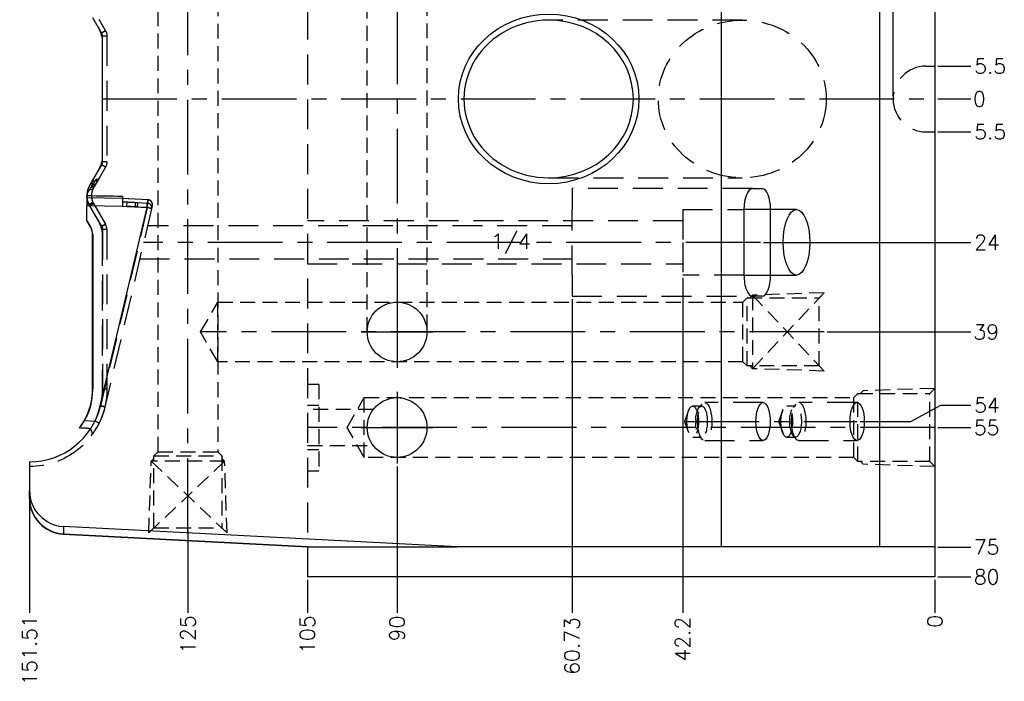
# Model space of a CAD drawing. Extents: x 2651 to 11825, y -3833 to 1075.
# Tile 450 of 656: x 5213 to 5377, y -3276 to -3165. Entities that reach past the tile are written whole.
import ezdxf
from ezdxf.enums import TextEntityAlignment as Align

# ---------------------------------------------------------------- set-up
doc = ezdxf.new("R2010")
doc.units = 0
doc.header["$LTSCALE"] = 10
for name, pattern in [('CENTER', [2, 1.25, -0.25, 0.25, -0.25]), ('DASHED', [0.75, 0.5, -0.25]), ('HIDDEN', [0.375, 0.25, -0.125])]:
    doc.linetypes.add(name, pattern=pattern)
doc.layers.get('0').update_dxf_attribs({"linetype": 'CONTINUOUS'})
doc.layers.get('Defpoints').update_dxf_attribs({"linetype": 'CONTINUOUS'})
for name, color, linetype in [('113', 7, 'CONTINUOUS'), ('CEN', 1, 'CENTER'), ('COOL', 150, 'HIDDEN'), ('DIM', 3, 'CONTINUOUS'), ('TEXT', 4, 'CONTINUOUS')]:
    doc.layers.add(name, color=color, linetype=linetype)
doc.styles.get("Standard").update_dxf_attribs({"font": 'romans.shx'})
doc.dimstyles.new('1-1', dxfattribs={"dimtxt": 2.5, "dimasz": 2.5, "dimexe": 1, "dimexo": 0.5, "dimtad": 0, "dimrnd": 1.38778e-17, "dimzin": 9, "dimdsep": 46, "dimtxsty": 'Standard', "dimblk": 'CLOSED', "dimcen": 0, "dimclrd": 3, "dimclre": 3, "dimclrt": 3, "dimazin": 2, "dimtfac": 0.75, "dimtofl": 0, "dimtmove": 0, "dimatfit": 3, "dimfxl": 0, "dimtolj": 1, "dimarcsym": 0})

# ---------------------------------------------------------------- blocks, each defined once
blk = doc.blocks.new('*D794')
at = {"layer": 'Defpoints', "color": 0}
for p in [(5365.68, -3178.36), (5365.68, -3178.36), (5371.68, -3178.36)]:
    blk.add_point(p, dxfattribs=at)
at = {"layer": 'DIM', "color": 3, "lineweight": -2}
blk.add_line((5366.18, -3178.36), (5371.68, -3178.36), dxfattribs=at)
at = {"layer": 'DIM', "color": 3, "insert": (5373.14, -3178.36), "char_height": 2.5, "attachment_point": 5}
blk.add_mtext('\\A1;0', dxfattribs=at)
blk = doc.blocks.new('_Closed')
at = {"color": 0, "linetype": 'ByBlock', "lineweight": -2}
for p, q in [((-1, 0.167), (0, 0)), ((-1, 0.167), (-1, -0.167)), ((0, 0), (-1, -0.167)), ((0, 0), (-1, 0))]:
    blk.add_line(p, q, dxfattribs=at)
blk = doc.blocks.new('*D795')
at = {"layer": 'Defpoints', "color": 0}
for p in [(5365.68, -3172.86), (5371.68, -3172.86), (5365.68, -3178.36)]:
    blk.add_point(p, dxfattribs=at)
at = {"layer": 'DIM', "color": 3, "lineweight": -2}
blk.add_line((5366.18, -3172.86), (5371.68, -3172.86), dxfattribs=at)
at = {"layer": 'DIM', "color": 3, "insert": (5374.93, -3172.86), "char_height": 2.5, "attachment_point": 5}
blk.add_mtext('\\A1;5.5', dxfattribs=at)
blk = doc.blocks.new('*D796')
at = {"layer": 'Defpoints', "color": 0}
for p in [(5365.68, -3178.36), (5365.68, -3183.86), (5371.68, -3183.86)]:
    blk.add_point(p, dxfattribs=at)
at = {"layer": 'DIM', "color": 3, "lineweight": -2}
blk.add_line((5366.18, -3183.86), (5371.68, -3183.86), dxfattribs=at)
at = {"layer": 'DIM', "color": 3, "insert": (5374.93, -3183.86), "char_height": 2.5, "attachment_point": 5}
blk.add_mtext('\\A1;5.5', dxfattribs=at)
blk = doc.blocks.new('*D797')
at = {"layer": 'Defpoints', "color": 0}
for p in [(5352.67, -3139.36), (5371.68, -3139.36), (5365.68, -3178.36)]:
    blk.add_point(p, dxfattribs=at)
at = {"layer": 'DIM', "color": 3, "lineweight": -2}
blk.add_line((5353.17, -3139.36), (5371.68, -3139.36), dxfattribs=at)
at = {"layer": 'DIM', "color": 3, "insert": (5374.27, -3139.36), "char_height": 2.5, "attachment_point": 5}
blk.add_mtext('\\A1;39', dxfattribs=at)
blk = doc.blocks.new('*D798')
at = {"layer": 'Defpoints', "color": 0}
for p in [(5344.74, -3140.36), (5371.68, -3143.11), (5365.68, -3178.36)]:
    blk.add_point(p, dxfattribs=at)
at = {"layer": 'DIM', "color": 3, "lineweight": -2}
for p, q in [((5345.24, -3140.36), (5361.68, -3140.36)), ((5361.68, -3140.36), (5366.68, -3143.11)), ((5366.68, -3143.11), (5371.68, -3143.11))]:
    blk.add_line(p, q, dxfattribs=at)
at = {"layer": 'DIM', "color": 3, "insert": (5374.33, -3143.11), "char_height": 2.5, "attachment_point": 5}
blk.add_mtext('\\A1;38', dxfattribs=at)
blk = doc.blocks.new('*D799')
at = {"layer": 'Defpoints', "color": 0}
for p in [(5365.68, -3123.36), (5371.68, -3123.36), (5365.68, -3178.36)]:
    blk.add_point(p, dxfattribs=at)
at = {"layer": 'DIM', "color": 3, "lineweight": -2}
blk.add_line((5366.18, -3123.36), (5371.68, -3123.36), dxfattribs=at)
at = {"layer": 'DIM', "color": 3, "insert": (5374.33, -3123.36), "char_height": 2.5, "attachment_point": 5}
blk.add_mtext('\\A1;55', dxfattribs=at)
blk = doc.blocks.new('*D800')
at = {"layer": 'Defpoints', "color": 0}
for p in [(5336.93, -3124.36), (5371.68, -3127.11), (5365.68, -3178.36)]:
    blk.add_point(p, dxfattribs=at)
at = {"layer": 'DIM', "color": 3, "lineweight": -2}
for p, q in [((5337.43, -3124.36), (5361.68, -3124.36)), ((5361.68, -3124.36), (5366.68, -3127.11)), ((5366.68, -3127.11), (5371.68, -3127.11))]:
    blk.add_line(p, q, dxfattribs=at)
at = {"layer": 'DIM', "color": 3, "insert": (5374.39, -3127.11), "char_height": 2.5, "attachment_point": 5}
blk.add_mtext('\\A1;54', dxfattribs=at)
blk = doc.blocks.new('*D801')
at = {"layer": 'Defpoints', "color": 0}
for p in [(5365.68, -3103.36), (5371.68, -3103.36), (5365.68, -3178.36)]:
    blk.add_point(p, dxfattribs=at)
at = {"layer": 'DIM', "color": 3, "lineweight": -2}
blk.add_line((5366.18, -3103.36), (5371.68, -3103.36), dxfattribs=at)
at = {"layer": 'DIM', "color": 3, "insert": (5374.33, -3103.36), "char_height": 2.5, "attachment_point": 5}
blk.add_mtext('\\A1;75', dxfattribs=at)
blk = doc.blocks.new('*D802')
at = {"layer": 'Defpoints', "color": 0}
for p in [(5365.68, -3098.36), (5371.68, -3098.36), (5365.68, -3178.36)]:
    blk.add_point(p, dxfattribs=at)
at = {"layer": 'DIM', "color": 3, "lineweight": -2}
blk.add_line((5366.18, -3098.36), (5371.68, -3098.36), dxfattribs=at)
at = {"layer": 'DIM', "color": 3, "insert": (5374.33, -3098.36), "char_height": 2.5, "attachment_point": 5}
blk.add_mtext('\\A1;80', dxfattribs=at)
blk = doc.blocks.new('*D803')
at = {"layer": 'Defpoints', "color": 0}
for p in [(5365.68, -3178.36), (5336.51, -3202.36), (5371.68, -3202.36)]:
    blk.add_point(p, dxfattribs=at)
at = {"layer": 'DIM', "color": 3, "lineweight": -2}
blk.add_line((5337.01, -3202.36), (5371.68, -3202.36), dxfattribs=at)
at = {"layer": 'DIM', "color": 3, "insert": (5374.39, -3202.36), "char_height": 2.5, "attachment_point": 5}
blk.add_mtext('\\A1;24', dxfattribs=at)
blk = doc.blocks.new('*D804')
at = {"layer": 'Defpoints', "color": 0}
for p in [(5365.68, -3178.36), (5347.16, -3217.36), (5371.68, -3217.36)]:
    blk.add_point(p, dxfattribs=at)
at = {"layer": 'DIM', "color": 3, "lineweight": -2}
blk.add_line((5347.66, -3217.36), (5371.68, -3217.36), dxfattribs=at)
at = {"layer": 'DIM', "color": 3, "insert": (5374.27, -3217.36), "char_height": 2.5, "attachment_point": 5}
blk.add_mtext('\\A1;39', dxfattribs=at)
blk = doc.blocks.new('*D805')
at = {"layer": 'Defpoints', "color": 0}
for p in [(5365.68, -3178.36), (5365.68, -3233.36), (5371.68, -3233.36)]:
    blk.add_point(p, dxfattribs=at)
at = {"layer": 'DIM', "color": 3, "lineweight": -2}
blk.add_line((5366.18, -3233.36), (5371.68, -3233.36), dxfattribs=at)
at = {"layer": 'DIM', "color": 3, "insert": (5374.33, -3233.36), "char_height": 2.5, "attachment_point": 5}
blk.add_mtext('\\A1;55', dxfattribs=at)
blk = doc.blocks.new('*D806')
at = {"layer": 'Defpoints', "color": 0}
for p in [(5365.68, -3178.36), (5371.68, -3229.61), (5352.67, -3232.36)]:
    blk.add_point(p, dxfattribs=at)
at = {"layer": 'DIM', "color": 3, "lineweight": -2}
for p, q in [((5361.68, -3232.36), (5366.68, -3229.61)), ((5366.68, -3229.61), (5371.68, -3229.61)), ((5353.17, -3232.36), (5361.68, -3232.36))]:
    blk.add_line(p, q, dxfattribs=at)
at = {"layer": 'DIM', "color": 3, "insert": (5374.39, -3229.61), "char_height": 2.5, "attachment_point": 5}
blk.add_mtext('\\A1;54', dxfattribs=at)
blk = doc.blocks.new('*D807')
at = {"layer": 'Defpoints', "color": 0}
for p in [(5365.68, -3178.36), (5365.68, -3253.36), (5371.68, -3253.36)]:
    blk.add_point(p, dxfattribs=at)
at = {"layer": 'DIM', "color": 3, "lineweight": -2}
blk.add_line((5366.18, -3253.36), (5371.68, -3253.36), dxfattribs=at)
at = {"layer": 'DIM', "color": 3, "insert": (5374.33, -3253.36), "char_height": 2.5, "attachment_point": 5}
blk.add_mtext('\\A1;75', dxfattribs=at)
blk = doc.blocks.new('*D808')
at = {"layer": 'Defpoints', "color": 0}
for p in [(5365.68, -3178.36), (5365.68, -3258.36), (5371.68, -3258.36)]:
    blk.add_point(p, dxfattribs=at)
at = {"layer": 'DIM', "color": 3, "lineweight": -2}
blk.add_line((5366.18, -3258.36), (5371.68, -3258.36), dxfattribs=at)
at = {"layer": 'DIM', "color": 3, "insert": (5374.33, -3258.36), "char_height": 2.5, "attachment_point": 5}
blk.add_mtext('\\A1;80', dxfattribs=at)
blk = doc.blocks.new('*D809')
at = {"layer": 'Defpoints', "color": 0}
for p in [(5365.68, -3178.36), (5365.68, -3258.36), (5365.68, -3264.36)]:
    blk.add_point(p, dxfattribs=at)
at = {"layer": 'DIM', "color": 3, "lineweight": -2}
blk.add_line((5365.68, -3258.86), (5365.68, -3264.36), dxfattribs=at)
at = {"layer": 'DIM', "color": 3, "insert": (5365.68, -3265.82), "char_height": 2.5, "attachment_point": 5, "rotation": 90}
blk.add_mtext('\\A1;0', dxfattribs=at)
blk = doc.blocks.new('*D810')
at = {"layer": 'Defpoints', "color": 0}
for p in [(5365.68, -3178.36), (5323.48, -3207.86), (5323.48, -3264.36)]:
    blk.add_point(p, dxfattribs=at)
at = {"layer": 'DIM', "color": 3, "lineweight": -2}
blk.add_line((5323.48, -3208.36), (5323.48, -3264.36), dxfattribs=at)
at = {"layer": 'DIM', "color": 3, "insert": (5323.48, -3268.79), "char_height": 2.5, "attachment_point": 5, "rotation": 90}
blk.add_mtext('\\A1;42.2', dxfattribs=at)
blk = doc.blocks.new('*D811')
at = {"layer": 'Defpoints', "color": 0}
for p in [(5365.68, -3178.36), (5304.96, -3211.36), (5304.96, -3264.36)]:
    blk.add_point(p, dxfattribs=at)
at = {"layer": 'DIM', "color": 3, "lineweight": -2}
blk.add_line((5304.96, -3211.86), (5304.96, -3264.36), dxfattribs=at)
at = {"layer": 'DIM', "color": 3, "insert": (5304.96, -3269.92), "char_height": 2.5, "attachment_point": 5, "rotation": 90}
blk.add_mtext('\\A1;60.73', dxfattribs=at)
blk = doc.blocks.new('*D812')
at = {"layer": 'Defpoints', "color": 0}
for p in [(5365.68, -3178.36), (5275.68, -3239.36), (5275.68, -3264.36)]:
    blk.add_point(p, dxfattribs=at)
at = {"layer": 'DIM', "color": 3, "lineweight": -2}
blk.add_line((5275.68, -3239.86), (5275.68, -3264.36), dxfattribs=at)
at = {"layer": 'DIM', "color": 3, "insert": (5275.68, -3267.01), "char_height": 2.5, "attachment_point": 5, "rotation": 90}
blk.add_mtext('\\A1;90', dxfattribs=at)
blk = doc.blocks.new('*D813')
at = {"layer": 'Defpoints', "color": 0}
for p in [(5365.68, -3178.36), (5260.68, -3258.36), (5260.68, -3264.36)]:
    blk.add_point(p, dxfattribs=at)
at = {"layer": 'DIM', "color": 3, "lineweight": -2}
blk.add_line((5260.68, -3258.86), (5260.68, -3264.36), dxfattribs=at)
at = {"layer": 'DIM', "color": 3, "insert": (5260.68, -3268.02), "char_height": 2.5, "attachment_point": 5, "rotation": 90}
blk.add_mtext('\\A1;105', dxfattribs=at)
blk = doc.blocks.new('*D814')
at = {"layer": 'Defpoints', "color": 0}
for p in [(5365.68, -3178.36), (5240.68, -3250.15), (5240.68, -3264.36)]:
    blk.add_point(p, dxfattribs=at)
at = {"layer": 'DIM', "color": 3, "lineweight": -2}
blk.add_line((5240.68, -3250.65), (5240.68, -3264.36), dxfattribs=at)
at = {"layer": 'DIM', "color": 3, "insert": (5240.68, -3268.02), "char_height": 2.5, "attachment_point": 5, "rotation": 90}
blk.add_mtext('\\A1;125', dxfattribs=at)
blk = doc.blocks.new('*D815')
at = {"layer": 'Defpoints', "color": 0}
for p in [(5365.68, -3178.36), (5214.18, -3243.91), (5214.18, -3264.36)]:
    blk.add_point(p, dxfattribs=at)
at = {"layer": 'DIM', "color": 3, "lineweight": -2}
blk.add_line((5214.18, -3244.41), (5214.18, -3264.36), dxfattribs=at)
at = {"layer": 'DIM', "color": 3, "insert": (5214.18, -3270.64), "char_height": 2.5, "attachment_point": 5, "rotation": 90}
blk.add_mtext('\\A1;151.51', dxfattribs=at)
blk = doc.blocks.new('*D816')
at = {"layer": 'Defpoints', "color": 0}
for p in [(5323.48, -3091.34), (5323.48, -3134.86), (5365.68, -3178.36)]:
    blk.add_point(p, dxfattribs=at)
at = {"layer": 'DIM', "color": 3, "lineweight": -2}
blk.add_line((5323.48, -3134.36), (5323.48, -3091.34), dxfattribs=at)
at = {"layer": 'DIM', "color": 3, "insert": (5323.48, -3086.91), "char_height": 2.5, "attachment_point": 5, "rotation": 90}
blk.add_mtext('\\A1;42.2', dxfattribs=at)
blk = doc.blocks.new('*D817')
at = {"layer": 'Defpoints', "color": 0}
for p in [(5275.68, -3091.34), (5275.68, -3103.36), (5365.68, -3178.36)]:
    blk.add_point(p, dxfattribs=at)
at = {"layer": 'DIM', "color": 3, "lineweight": -2}
blk.add_line((5275.68, -3102.86), (5275.68, -3091.34), dxfattribs=at)
at = {"layer": 'DIM', "color": 3, "insert": (5275.68, -3088.7), "char_height": 2.5, "attachment_point": 5, "rotation": 90}
blk.add_mtext('\\A1;90', dxfattribs=at)
blk = doc.blocks.new('*D818')
at = {"layer": 'Defpoints', "color": 0}
for p in [(5260.68, -3091.34), (5260.68, -3098.36), (5365.68, -3178.36)]:
    blk.add_point(p, dxfattribs=at)
at = {"layer": 'DIM', "color": 3, "lineweight": -2}
blk.add_line((5260.68, -3097.86), (5260.68, -3091.34), dxfattribs=at)
at = {"layer": 'DIM', "color": 3, "insert": (5260.68, -3087.68), "char_height": 2.5, "attachment_point": 5, "rotation": 90}
blk.add_mtext('\\A1;105', dxfattribs=at)
blk = doc.blocks.new('*D819')
at = {"layer": 'Defpoints', "color": 0}
for p in [(5304.96, -3091.34), (5304.96, -3145.36), (5365.68, -3178.36)]:
    blk.add_point(p, dxfattribs=at)
at = {"layer": 'DIM', "color": 3, "lineweight": -2}
blk.add_line((5304.96, -3144.86), (5304.96, -3091.34), dxfattribs=at)
at = {"layer": 'DIM', "color": 3, "insert": (5304.96, -3085.78), "char_height": 2.5, "attachment_point": 5, "rotation": 90}
blk.add_mtext('\\A1;60.73', dxfattribs=at)
blk = doc.blocks.new('*D820')
at = {"layer": 'Defpoints', "color": 0}
for p in [(5358.68, -3091.34), (5358.68, -3178.36), (5365.68, -3178.36)]:
    blk.add_point(p, dxfattribs=at)
at = {"layer": 'DIM', "color": 3, "lineweight": -2}
blk.add_line((5358.68, -3177.86), (5358.68, -3091.34), dxfattribs=at)
at = {"layer": 'DIM', "color": 3, "insert": (5358.68, -3089.89), "char_height": 2.5, "attachment_point": 5, "rotation": 90}
blk.add_mtext('\\A1;7', dxfattribs=at)

msp = doc.modelspace()

# ---------------------------------------------------------------- linework, layer by layer
at = {"layer": '113', "color": 6, "linetype": 'DASHED'}
for p, q in [((5260.684, -3103.421), (5260.684, -3253.295)), ((5225.775, -3165), (5226.888, -3166.926)), ((5333.441, -3165.158), (5301.048, -3165.158)), ((5226.888, -3166.926), (5226.214, -3167.315)), ((5227.13, -3167.833), (5226.353, -3167.833)), ((5227.13, -3167.833), (5227.13, -3188.883)), ((5364.184, -3172.858), (5365.684, -3172.858)), ((5364.184, -3183.858), (5365.684, -3183.858)), ((5226.888, -3189.79), (5226.214, -3189.401)), ((5227.13, -3188.883), (5226.353, -3188.883)), ((5226.888, -3189.79), (5225.775, -3191.716)), ((5224.596, -3192.74), (5224.78, -3192.731)), ((5224.903, -3192.096), (5224.665, -3192.108)), ((5224.78, -3192.731), (5225.152, -3192.086)), ((5224.903, -3192.096), (5224.882, -3191.708)), ((5225.774, -3191.719), (5225.412, -3192.345)), ((5301.048, -3191.558), (5333.441, -3191.558)), ((5335.151, -3193.358), (5304.959, -3193.358)), ((5304.959, -3193.358), (5304.959, -3196.858)), ((5224.887, -3195.846), (5224.214, -3196.234)), ((5224.214, -3196.234), (5225.683, -3198.78)), ((5226.255, -3199.7), (5224.254, -3196.234)), ((5224.887, -3195.846), (5226.888, -3199.311)), ((5234.087, -3195.244), (5229.574, -3194.995)), ((5234.013, -3195.242), (5229.721, -3195.005)), ((5229.722, -3195.007), (5229.721, -3195.007)), ((5229.721, -3195.554), (5230.477, -3195.594)), ((5229.721, -3196.297), (5233.893, -3196.527)), ((5230.477, -3195.594), (5230.436, -3196.369)), ((5232.247, -3195.687), (5232.206, -3196.462)), ((5232.247, -3195.687), (5233.888, -3195.773)), ((5233.847, -3196.548), (5233.888, -3195.773)), ((5233.888, -3195.773), (5234.013, -3195.242)), ((5234.729, -3196.195), (5234.604, -3196.726)), ((5233.893, -3196.527), (5226.069, -3229.728)), ((5234.604, -3196.726), (5226.785, -3229.907)), ((5230.436, -3196.369), (5231.838, -3196.369)), ((5231.838, -3196.369), (5231.838, -3196.399)), ((5234.604, -3196.726), (5233.847, -3196.548)), ((5304.959, -3207.858), (5304.959, -3196.858)), ((5323.484, -3196.858), (5333.737, -3196.858)), ((5323.484, -3196.858), (5323.484, -3202.358)), ((5342.52, -3196.858), (5338.181, -3196.858)), ((5225.683, -3198.78), (5226.214, -3199.7)), ((5226.888, -3199.311), (5226.214, -3199.7)), ((5304.959, -3199.578), (5233.932, -3199.578)), ((5323.484, -3198.758), (5260.684, -3198.758)), ((5226.353, -3200.218), (5226.353, -3201.28)), ((5226.394, -3200.218), (5226.353, -3200.218)), ((5226.394, -3200.218), (5226.394, -3226.935)), ((5227.13, -3200.218), (5226.394, -3200.218)), ((5227.13, -3200.218), (5227.13, -3226.935)), ((5226.353, -3201.28), (5226.353, -3226.935)), ((5323.484, -3202.358), (5323.484, -3207.858)), ((5232.622, -3205.138), (5304.959, -3205.138)), ((5260.684, -3205.958), (5323.484, -3205.958)), ((5304.959, -3207.858), (5304.959, -3211.358)), ((5333.737, -3207.858), (5323.484, -3207.858)), ((5338.181, -3207.858), (5342.52, -3207.858)), ((5304.959, -3211.358), (5335.151, -3211.358)), ((5226.394, -3226.935), (5226.353, -3226.935)), ((5227.13, -3226.935), (5226.394, -3226.935)), ((5336.933, -3229.183), (5327.163, -3229.183)), ((5352.666, -3229.183), (5342.896, -3229.183)), ((5226.029, -3229.728), (5226.785, -3229.907)), ((5324.476, -3230.501), (5323.766, -3232.358)), ((5326.629, -3229.758), (5325.157, -3229.758)), ((5326.682, -3229.454), (5326.236, -3229.98)), ((5340.209, -3230.501), (5339.499, -3232.358)), ((5342.363, -3229.758), (5340.891, -3229.758)), ((5342.415, -3229.454), (5341.969, -3229.98)), ((5223.358, -3232.193), (5223.325, -3232.191)), ((5225.115, -3232.285), (5225.155, -3232.287)), ((5323.766, -3232.358), (5324.476, -3234.215)), ((5339.499, -3232.358), (5340.209, -3234.215)), ((5325.157, -3234.958), (5326.629, -3234.958)), ((5326.236, -3234.736), (5326.682, -3235.262)), ((5327.163, -3235.533), (5336.933, -3235.533)), ((5340.891, -3234.958), (5342.363, -3234.958)), ((5341.969, -3234.736), (5342.415, -3235.262)), ((5342.896, -3235.533), (5352.666, -3235.533)), ((5214.176, -3245.155), (5214.176, -3245.227))]:
    msp.add_line(p, q, dxfattribs=at)
at = {"layer": '113', "color": 7, "linetype": 'Continuous'}
for p, q in [((5329.899, -3103.358), (5329.899, -3253.358)), ((5356.412, -3103.358), (5356.412, -3253.358)), ((5365.684, -3103.358), (5365.684, -3253.358)), ((5224.73, -3164.743), (5226.214, -3167.315)), ((5226.353, -3167.833), (5226.353, -3188.883)), ((5226.214, -3189.401), (5224.73, -3191.973)), ((5224.73, -3191.973), (5224.214, -3192.866)), ((5224.596, -3192.473), (5224.596, -3192.765)), ((5229.721, -3194.679), (5229.721, -3196.332)), ((5335.151, -3193.358), (5336.767, -3193.358)), ((5223.768, -3198.649), (5223.768, -3196.203)), ((5226.029, -3229.728), (5233.847, -3196.548)), ((5233.847, -3196.548), (5229.721, -3196.332)), ((5333.737, -3207.858), (5333.737, -3196.858)), ((5338.181, -3207.858), (5338.181, -3196.858)), ((5224.413, -3199.766), (5223.768, -3198.649)), ((5223.768, -3198.649), (5223.768, -3198.715)), ((5224.38, -3199.775), (5223.768, -3198.715)), ((5224.726, -3226.935), (5224.726, -3201.07)), ((5224.761, -3201.061), (5224.761, -3226.935)), ((5336.767, -3211.358), (5335.151, -3211.358)), ((5214.176, -3239.112), (5214.176, -3243.907)), ((5214.176, -3245.155), (5214.176, -3243.907)), ((5285.718, -3253.358), (5219.863, -3249.907)), ((5219.862, -3251.219), (5260.684, -3253.358)), ((5219.863, -3251.155), (5260.684, -3253.295)), ((5260.684, -3253.295), (5260.684, -3253.358)), ((5260.684, -3253.358), (5260.684, -3258.358)), ((5260.684, -3253.358), (5285.718, -3253.358)), ((5329.899, -3253.358), (5285.718, -3253.358)), ((5356.412, -3253.358), (5329.899, -3253.358)), ((5365.684, -3253.358), (5356.412, -3253.358)), ((5365.684, -3253.358), (5365.684, -3258.358)), ((5365.684, -3258.358), (5260.684, -3258.358))]:
    msp.add_line(p, q, dxfattribs=at)
at = {"layer": '113', "color": 253, "linetype": 'Continuous'}
for p, q in [((5229.722, -3195.007), (5223.768, -3194.908)), ((5223.768, -3196.203), (5229.721, -3196.301)), ((5338.181, -3196.858), (5333.737, -3196.858)), ((5224.38, -3199.775), (5224.413, -3199.766)), ((5224.726, -3201.07), (5224.761, -3201.061)), ((5333.737, -3207.858), (5338.181, -3207.858)), ((5224.726, -3226.935), (5224.761, -3226.935)), ((5223.361, -3232.193), (5225.115, -3232.285)), ((5219.863, -3249.907), (5219.863, -3251.155))]:
    msp.add_line(p, q, dxfattribs=at)
at = {"layer": '113', "color": 7, "linetype": 'Continuous'}
for centre in [(5275.684, -3217.358), (5275.684, -3233.358)]:
    msp.add_circle(centre, 5, dxfattribs=at)
at = {"layer": '113', "color": 7, "linetype": 'Continuous', "extrusion": (0, 0, -1)}
for centre, radius, start, end in [((-5221.353, -3168.895), 5, 150, 180), ((-5225.317, -3167.833), 1.036, 150, 180), ((-5221.353, -3187.821), 5, 180, 210), ((-5225.317, -3188.883), 1.036, 180, 210)]:
    msp.add_arc(centre, radius, start, end, dxfattribs=at)
at = {"layer": '113', "color": 6, "linetype": 'DASHED', "extrusion": (0, 0, -1)}
for centre, radius, start, end in [((-5225.317, -3167.833), 1.814, 150, 180), ((-5225.317, -3188.883), 1.814, 180, 210), ((-5221.353, -3201.28), 5, 150, 180), ((-5225.317, -3200.218), 1.036, 150, 180), ((-5214.176, -3226.935), 12.177, 180, 193.25953), ((-5214.176, -3226.935), 12.954, 193.25943, 270)]:
    msp.add_arc(centre, radius, start, end, dxfattribs=at)
at = {"layer": '113', "color": 6, "linetype": 'DASHED'}
for centre, radius, start, end in [((5364.184, -3178.358), 5.5, 90, 270), ((5227.13, -3194.55), 3.368, 176.94656, 210)]:
    msp.add_arc(centre, radius, start, end, dxfattribs=at)
at = {"layer": '113', "color": 7, "linetype": 'Continuous'}
for centre, radius, start, end in [((5227.13, -3194.55), 3.368, 150, 176.94656), ((5224.091, -3192.837), 0.5, 319.02593, 351.76852), ((5223.596, -3192.765), 1, 351.76852, 0), ((5225.596, -3192.473), 1, 150, 180), ((5214.176, -3226.935), 12.177, 270, 346.74057), ((5220.176, -3245.227), 6, 180, 267)]:
    msp.add_arc(centre, radius, start, end, dxfattribs=at)
at = {"layer": '113', "color": 253, "linetype": 'Continuous'}
msp.add_ellipse((5301.048, -3178.358), major_axis=(15.111, 0), ratio=0.9396926, dxfattribs=at)
msp.add_ellipse((5301.048, -3178.358), major_axis=(14.172, 0), ratio=0.9314383, start_param=1.5707963, end_param=4.712389, dxfattribs=at)
at = {"layer": '113', "color": 7, "linetype": 'Continuous'}
for centre, major_axis, ratio, start_param, end_param in [((5301.048, -3178.358), (14.172, 0), 0.9314383, 0, 1.5707963), ((5301.048, -3178.358), (14.172, 0), 0.9314383, 4.712389, 6.2831853), ((5335.151, -3196.858), (0, 3.5), 0.4040262, 0, 1.5707963), ((5336.767, -3196.858), (0, 3.5), 0.4040262, 4.712389, 6.2831853), ((5342.52, -3202.358), (0, 5.5), 0.4040262, 4.712389, 10.9955743), ((5222.168, -3201.062), (2.565, 0.377), 0.9992008, 6.1374848, 6.6610377), ((5335.151, -3207.858), (0, 3.5), 0.4040262, 1.5707963, 3.1415927), ((5336.767, -3207.858), (0, 3.5), 0.4040262, 3.1415927, 4.712389), ((5220.176, -3243.907), (0, 6.008), 0.9986258, 1.5707963, 3.0893046), ((5220.176, -3245.155), (0, 6.008), 0.9986258, 1.5707963, 3.0893046)]:
    msp.add_ellipse(centre, major_axis=major_axis, ratio=ratio, start_param=start_param, end_param=end_param, dxfattribs=at)
at = {"layer": '113', "color": 6, "linetype": 'DASHED'}
for centre, major_axis, ratio in [((5333.441, -3178.358), (14.047, 0), 0.9396926), ((5327.163, -3232.358), (0, 3.175), 0.3746066), ((5342.896, -3232.358), (0, -3.175), 0.3746066), ((5325.157, -3232.358), (0, 2.6), 0.3746066), ((5326.629, -3232.358), (0, 2.6), 0.3746066), ((5340.891, -3232.358), (0, -2.6), 0.3746066), ((5342.363, -3232.358), (0, -2.6), 0.3746066)]:
    msp.add_ellipse(centre, major_axis=major_axis, ratio=ratio, dxfattribs=at)
for centre, major_axis, ratio, start_param, end_param in [((5224.493, -3192.382), (0.673, -0.389), 0.857555, 5.2421615, 6.2831853), ((5224.739, -3191.956), (0.673, -0.389), 0.9980533, 5.2874579, 6.2831853), ((5225.132, -3191.698), (-0.009, 0.389), 0.4843293, 3.2014487, 4.4256076), ((5224.214, -3192.866), (0.673, -0.389), 0.7266199, 5.1068986, 6.2831853), ((5224.765, -3195.97), (0.161, -3.235), 0.0522717, 3.5747376, 3.6021953), ((5224.078, -3195.974), (0.704, 0.329), 0.0221511, 4.7598355, 6.2831853), ((5224.214, -3196.234), (0.673, 0.389), 0.0261949, 4.7577288, 6.2831853), ((5231.838, -3196.443), (0.041, 0.776), 0.0050062, 0.0523605, 1.4760333), ((5233.847, -3196.548), (0.757, -0.178), 0.9985847, 0, 1.7496092), ((5233.972, -3196.017), (0.757, -0.178), 0.9985847, 0, 1.7496092), ((5233.852, -3196.527), (0.757, -0.178), 0.0120194, 0, 1.5198335), ((5226.214, -3199.7), (0.673, 0.389), 0.0261949, 4.7577288, 6.2831853), ((5226.029, -3229.728), (-0.757, 0.178), 0.0120194, 3.1415927, 4.6614262), ((5225.114, -3232.287), (-0.698, 0.342), 0.0230278, 3.1415927, 4.6653616)]:
    msp.add_ellipse(centre, major_axis=major_axis, ratio=ratio, start_param=start_param, end_param=end_param, dxfattribs=at)
at = {"layer": '113', "color": 7, "linetype": 'Continuous'}
for centre, major_axis in [((5336.933, -3232.358), (0, 3.175)), ((5352.666, -3232.358), (0, -3.175))]:
    msp.add_ellipse(centre, major_axis=major_axis, ratio=0.3746066, dxfattribs=at)
at = {"layer": '113', "color": 6, "linetype": 'DASHED'}
for points, degree in [([(5227.13, -3167.833), (5227.13, -3167.833)], 1), ([(5224.546, -3193.076), (5224.688, -3192.873), (5224.768, -3192.755), (5224.78, -3192.731)], 3), ([(5225.167, -3192.771), (5225.087, -3192.909), (5224.993, -3193.071), (5224.887, -3193.255)], 3), ([(5224.469, -3193.164), (5224.495, -3193.134), (5224.521, -3193.105), (5224.546, -3193.076)], 3), ([(5224.119, -3195.974), (5224.001, -3195.971), (5223.885, -3195.963), (5223.768, -3195.953)], 3), ([(5230.477, -3195.594), (5230.944, -3195.618), (5231.411, -3195.643), (5231.879, -3195.668)], 3), ([(5231.879, -3195.668), (5232.001, -3195.674), (5232.124, -3195.68), (5232.247, -3195.687)], 3), ([(5227.13, -3200.218), (5227.13, -3199.732), (5226.888, -3199.311)], 2), ([(5227.13, -3200.218), (5227.13, -3200.218)], 1), ([(5225.388, -3233.424), (5225.372, -3233.452), (5225.357, -3233.479), (5225.341, -3233.506)], 3)]:
    msp.add_open_spline(points, degree=degree, dxfattribs=at)
for points, weights in [([(5225.152, -3192.086), (5225.078, -3192.088), (5224.993, -3192.091), (5224.903, -3192.096)], [1, 0.972630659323, 0.972630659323, 1]), ([(5225.412, -3192.345), (5225.395, -3192.375), (5225.312, -3192.518), (5225.167, -3192.771)], [1, 0.986164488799, 0.986164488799, 1]), ([(5224.254, -3196.234), (5224.205, -3196.15), (5224.16, -3196.063), (5224.119, -3195.974)], [1, 0.99936792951, 0.99936792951, 1]), ([(5224.783, -3195.646), (5224.814, -3195.714), (5224.849, -3195.781), (5224.887, -3195.846)], [1, 0.99936792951, 0.99936792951, 1]), ([(5226.255, -3199.7), (5226.347, -3199.858), (5226.394, -3200.035), (5226.394, -3200.218)], [1, 0.977283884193, 0.977283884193, 1]), ([(5226.394, -3226.935), (5226.394, -3227.947), (5226.268, -3228.954), (5226.018, -3229.939)], [1, 0.990593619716, 0.986336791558, 0.987229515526]), ([(5225.155, -3232.287), (5225.555, -3231.47), (5225.861, -3230.614), (5226.069, -3229.728)], [1, 0.99583658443, 0.99583658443, 1])]:
    msp.add_rational_spline(points, weights, degree=3, dxfattribs=at)
for points, knots in [([(5225.775, -3191.716), (5225.713, -3191.824), (5225.622, -3191.916), (5225.406, -3192.044), (5225.28, -3192.081), (5225.152, -3192.086)], [0, 0, 0, 0, 0.5, 0.5, 1, 1, 1, 1]), ([(5225.775, -3191.716), (5225.753, -3191.743), (5225.714, -3191.79), (5225.603, -3191.825), (5225.477, -3191.834), (5225.367, -3191.814), (5225.315, -3191.804)], [0, 0, 0, 0, 0.2973835, 0.5092019, 0.7685247, 1, 1, 1, 1]), ([(5224.887, -3193.255), (5224.806, -3193.395), (5224.733, -3193.552), (5224.643, -3193.818), (5224.617, -3193.913), (5224.575, -3194.11), (5224.56, -3194.212), (5224.531, -3194.529), (5224.538, -3194.756), (5224.613, -3195.204), (5224.683, -3195.432), (5224.783, -3195.646)], [0, 0, 0, 0, 0.25, 0.25, 0.375, 0.375, 0.5, 0.5, 0.75, 0.75, 1, 1, 1, 1]), ([(5233.893, -3196.527), (5233.9, -3196.475), (5233.921, -3196.307), (5233.951, -3196.052), (5233.978, -3195.801), (5234.005, -3195.536), (5234.023, -3195.305), (5234.022, -3195.232), (5234.017, -3195.239), (5234.013, -3195.242)], [0, 0, 0, 0, 0.0756035, 0.2425617, 0.3764071, 0.485222, 0.7390447, 0.9675657, 1, 1, 1, 1]), ([(5234.576, -3195.529), (5234.574, -3195.525), (5234.542, -3195.472), (5234.446, -3195.396), (5234.308, -3195.309), (5234.162, -3195.258), (5234.065, -3195.243), (5234.015, -3195.24)], [0, 0, 0, 0, 0.0081067, 0.2924825, 0.5429062, 0.7726351, 1, 1, 1, 1]), ([(5234.729, -3196.195), (5234.734, -3196.173), (5234.738, -3196.152), (5234.745, -3196.108), (5234.751, -3196.035), (5234.746, -3195.892), (5234.7, -3195.712), (5234.621, -3195.584), (5234.576, -3195.528)], [0, 0, 0, 0, 0.0975148, 0.1402023, 0.2505493, 0.3907187, 0.7138501, 1, 1, 1, 1]), ([(5231.838, -3196.399), (5231.579, -3196.394), (5231.32, -3196.388), (5231.061, -3196.383), (5230.878, -3196.379), (5230.695, -3196.375), (5230.512, -3196.371), (5230.487, -3196.37), (5230.461, -3196.37), (5230.436, -3196.369)], [0, 0, 0, 0, 0.5543536, 0.5543536, 0.5543536, 0.9461229, 0.9461229, 0.9461229, 1, 1, 1, 1]), ([(5232.206, -3196.462), (5232.201, -3196.46), (5232.196, -3196.458), (5232.19, -3196.457), (5232.185, -3196.455), (5232.18, -3196.454), (5232.175, -3196.452), (5232.127, -3196.438), (5232.078, -3196.427), (5232.029, -3196.418), (5231.966, -3196.407), (5231.902, -3196.401), (5231.838, -3196.399)], [0, 0, 0, 0, 0.0441573, 0.0441573, 0.0441573, 0.0879126, 0.0879126, 0.0879126, 0.4872653, 0.4872653, 0.4872653, 1, 1, 1, 1]), ([(5227.13, -3226.935), (5227.13, -3227.918), (5227.018, -3228.9), (5226.575, -3230.815), (5226.244, -3231.746), (5225.812, -3232.629)], [0, 0, 0, 0, 0.5, 0.5, 1, 1, 1, 1]), ([(5224.509, -3234.749), (5224.544, -3234.695), (5224.615, -3234.585), (5224.667, -3234.391), (5224.67, -3234.192), (5224.624, -3234.006), (5224.543, -3233.849), (5224.442, -3233.727), (5224.337, -3233.64), (5224.236, -3233.582), (5224.147, -3233.545), (5224.073, -3233.523), (5224.013, -3233.512), (5223.967, -3233.506), (5223.941, -3233.504), (5223.931, -3233.504)], [0, 0, 0, 0, 0.1142134, 0.2331634, 0.3521357, 0.4662604, 0.5715108, 0.6653008, 0.7465196, 0.8151843, 0.8719857, 0.9179072, 0.9539695, 0.9810875, 1, 1, 1, 1]), ([(5225.812, -3232.629), (5225.676, -3232.907), (5225.533, -3233.174), (5225.39, -3233.421), (5225.388, -3233.425), (5225.386, -3233.429)], [0, 0, 0, 0, 0.9995297, 0.9995297, 1, 1, 1, 1])]:
    msp.add_open_spline(points, degree=3, knots=knots, dxfattribs=at)
at = {"layer": '113', "color": 7, "linetype": 'Continuous'}
for points, knots in [([(5223.768, -3194.711), (5223.768, -3194.691), (5223.768, -3194.672), (5223.769, -3194.652), (5223.77, -3194.627), (5223.771, -3194.601), (5223.773, -3194.575)], [0, 0, 0, 0, 0.4301487, 0.4301487, 0.4301487, 1, 1, 1, 1]), ([(5224.468, -3193.164), (5224.425, -3193.214), (5224.382, -3193.265), (5224.339, -3193.315), (5224.297, -3193.366), (5224.254, -3193.417), (5224.212, -3193.467)], [0, 0, 0, 0, 0.4999812, 0.4999812, 0.4999812, 1, 1, 1, 1]), ([(5223.768, -3194.908), (5223.768, -3194.914), (5223.768, -3195.057), (5223.768, -3195.533), (5223.768, -3195.864), (5223.768, -3196.203)], [0, 0, 0, 0, 0.5, 0.5, 1, 1, 1, 1]), ([(5223.325, -3232.191), (5223.15, -3232.497), (5222.965, -3232.783), (5222.652, -3233.237), (5222.53, -3233.4), (5222.515, -3233.426)], [0, 0, 0, 0, 0.5, 0.5, 1, 1, 1, 1]), ([(5222.515, -3233.426), (5222.541, -3233.401), (5222.674, -3233.238), (5222.996, -3232.789), (5223.186, -3232.499), (5223.361, -3232.193)], [0, 0, 0, 0, 0.5, 0.5, 1, 1, 1, 1])]:
    msp.add_open_spline(points, degree=3, knots=knots, dxfattribs=at)
for points in [[(5224.212, -3193.467), (5223.957, -3193.784), (5223.801, -3194.171), (5223.773, -3194.575)], [(5229.721, -3194.679), (5227.739, -3194.644), (5225.756, -3194.61), (5223.773, -3194.575)], [(5223.768, -3194.908), (5223.768, -3194.843), (5223.768, -3194.777), (5223.768, -3194.711)], [(5224.478, -3229.363), (5224.665, -3228.569), (5224.761, -3227.76), (5224.761, -3226.935)]]:
    msp.add_open_spline(points, degree=3, dxfattribs=at)
at = {"layer": '113', "color": 6, "linetype": 'DASHED'}
msp.add_rational_spline([(5223.768, -3194.756), (5223.77, -3194.925), (5223.792, -3195.099), (5223.891, -3195.509), (5223.987, -3195.749), (5224.119, -3195.974)], [0.999999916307, 0.999999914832, 0.999999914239, 0.999999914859, 0.999999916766, 0.99999991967], degree=3, knots=[0, 0, 0, 0, 0.4222872, 0.4222872, 1, 1, 1, 1], dxfattribs=at)
at = {"layer": '113', "color": 7, "linetype": 'Continuous'}
for points, weights in [([(5224.726, -3201.07), (5224.726, -3200.613), (5224.608, -3200.171), (5224.38, -3199.775)], [1, 0.977287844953, 0.977287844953, 1]), ([(5223.325, -3232.191), (5224.249, -3230.583), (5224.726, -3228.79), (5224.726, -3226.935)], [1, 0.977496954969, 0.977496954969, 1]), ([(5224.478, -3229.363), (5224.244, -3230.357), (5223.869, -3231.307), (5223.361, -3232.193)], [1, 0.993066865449, 0.993066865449, 1]), ([(5223.931, -3233.504), (5223.458, -3233.478), (5222.986, -3233.453), (5222.515, -3233.426)], [1, 0.999721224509, 0.999721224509, 1])]:
    msp.add_rational_spline(points, weights, degree=3, dxfattribs=at)
at = {"layer": 'CEN'}
for p, q in [((5226.353, -3178.358), (5365.684, -3178.358)), ((5336.507, -3202.358), (5233.277, -3202.358)), ((5275.684, -3211.358), (5275.684, -3223.358)), ((5269.684, -3217.358), (5281.684, -3217.358)), ((5275.684, -3227.358), (5275.684, -3239.358)), ((5323.766, -3232.358), (5352.666, -3232.358)), ((5269.684, -3233.358), (5281.684, -3233.358))]:
    msp.add_line(p, q, dxfattribs=at)
at = {"layer": 'COOL', "color": 1, "linetype": 'CENTER'}
for p, q in [((5275.684, -3103.358), (5275.684, -3217.358)), ((5240.684, -3250.998), (5240.684, -3114.122)), ((5347.159, -3217.358), (5242.797, -3217.358)), ((5365.684, -3233.358), (5260.684, -3233.358))]:
    msp.add_line(p, q, dxfattribs=at)
at = {"layer": 'COOL'}
for p, q in [((5245.684, -3222.358), (5245.684, -3212.358)), ((5262.584, -3226.128), (5260.684, -3226.128)), ((5262.584, -3226.128), (5262.584, -3240.588)), ((5270.195, -3238.358), (5270.195, -3228.358)), ((5262.584, -3229.698), (5260.684, -3229.698)), ((5271.667, -3230.358), (5260.684, -3230.358)), ((5260.684, -3236.358), (5271.679, -3236.358)), ((5260.684, -3237.018), (5262.584, -3237.018)), ((5260.684, -3240.588), (5262.584, -3240.588))]:
    msp.add_line(p, q, dxfattribs=at)
for points in [[(5235.684, -3237.404), (5235.684, -3117.009), (5240.684, -3114.122), (5245.684, -3117.009), (5245.684, -3237.404)], [(5270.684, -3217.358), (5270.684, -3116.952)], [(5280.684, -3116.952), (5280.684, -3217.358)], [(5347.159, -3210.808), (5335.159, -3211.211), (5334.712, -3211.658)], [(5347.159, -3223.908), (5335.159, -3211.211), (5335.159, -3223.505), (5347.159, -3210.808)], [(5347.159, -3223.908), (5346.309, -3223.058), (5346.309, -3211.658), (5347.159, -3210.808)], [(5333.565, -3222.358), (5245.684, -3222.358), (5242.797, -3217.358), (5245.684, -3212.358), (5333.565, -3212.358)], [(5334.265, -3223.058), (5333.565, -3222.358), (5333.565, -3212.358), (5334.265, -3211.658)], [(5346.309, -3223.058), (5334.265, -3223.058), (5334.265, -3211.658), (5346.309, -3211.658)], [(5347.159, -3223.908), (5335.159, -3223.505), (5334.712, -3223.058)], [(5365.684, -3226.808), (5353.684, -3227.211), (5353.237, -3227.658)], [(5365.684, -3239.908), (5364.834, -3239.058), (5364.834, -3227.658), (5365.684, -3226.808)], [(5352.09, -3238.358), (5270.195, -3238.358), (5267.308, -3233.358), (5270.195, -3228.358), (5352.09, -3228.358)], [(5352.79, -3239.058), (5352.09, -3238.358), (5352.09, -3228.358), (5352.79, -3227.658)], [(5364.834, -3239.058), (5352.79, -3239.058), (5352.79, -3227.658), (5364.834, -3227.658)], [(5234.984, -3238.104), (5235.684, -3237.404), (5245.684, -3237.404), (5246.384, -3238.104)], [(5234.134, -3250.998), (5234.537, -3238.998), (5234.984, -3238.551)], [(5234.134, -3250.998), (5246.831, -3238.998), (5234.537, -3238.998), (5247.234, -3250.998)], [(5234.984, -3250.148), (5234.984, -3238.104), (5246.384, -3238.104), (5246.384, -3250.148)], [(5247.234, -3250.998), (5246.831, -3238.998), (5246.384, -3238.551)], [(5365.684, -3239.908), (5353.684, -3239.505), (5353.237, -3239.058)], [(5234.134, -3250.998), (5234.984, -3250.148), (5246.384, -3250.148), (5247.234, -3250.998)]]:
    msp.add_lwpolyline(points, dxfattribs=at)

# ---------------------------------------------------------------- texts
at = {"layer": 'TEXT'}
msp.add_text('1/4', height=2.5, dxfattribs=at).set_placement((5294.744, -3202.358), align=Align.MIDDLE)

# ---------------------------------------------------------------- dimensions: what is measured, and where the dimension line sits
at = {"layer": 'DIM'}
for feature_location, offset, dtype, origin, picture, middle in [((5304.959085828, -3145.357951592), (0, 54.013827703), 1, (5365.684085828, -3178.357951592), '*D819', (5304.959085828, -3085.778647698)), ((5323.484, -3134.858), (0, 43.514), 1, (5365.684, -3178.358), '*D816', (5323.484, -3086.91)), ((5260.684, -3098.358), (0, 7.014), 1, (5365.684, -3178.358), '*D818', (5260.684, -3087.683)), ((5275.684, -3103.358), (0, 12.014), 1, (5365.684, -3178.358), '*D817', (5275.684, -3088.695)), ((5358.684, -3178.358), (0, 87.014), 1, (5365.684, -3178.358), '*D820', (5358.684, -3089.886)), ((5365.684, -3098.358), (6, 0), 0, (5365.684, -3178.358), '*D802', (5374.333, -3098.358)), ((5365.684, -3103.358), (6, 0), 0, (5365.684, -3178.358), '*D801', (5374.333, -3103.358)), ((5365.684, -3123.358), (6, 0), 0, (5365.684, -3178.358), '*D799', (5374.333, -3123.358)), ((5336.933, -3124.358), (34.751, -2.75), 0, (5365.684, -3178.358), '*D800', (5374.392, -3127.108)), ((5352.666, -3139.358), (19.018, 0), 0, (5365.684, -3178.358), '*D797', (5374.273, -3139.358)), ((5344.742, -3140.358), (26.942, -2.75), 0, (5365.684, -3178.358), '*D798', (5374.333, -3143.108)), ((5365.684, -3172.858), (6, 0), 0, (5365.684, -3178.358), '*D795', (5374.928, -3172.858)), ((5365.684085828, -3178.357951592), (6, 0), 0, (5365.684085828, -3178.357951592), '*D794', (5373.142419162, -3178.357951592)), ((5214.176, -3243.907), (0, -20.451), 1, (5365.684, -3178.358), '*D815', (5214.176, -3270.638)), ((5240.684, -3250.148), (0, -14.21), 1, (5365.684, -3178.358), '*D814', (5240.684, -3268.019)), ((5260.684, -3258.358), (0, -6), 1, (5365.684, -3178.358), '*D813', (5260.684, -3268.019)), ((5275.684, -3239.358), (0, -25), 1, (5365.684, -3178.358), '*D812', (5275.684, -3267.007)), ((5304.959085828, -3211.357951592), (0, -53), 1, (5365.684085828, -3178.357951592), '*D811', (5304.959085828, -3269.923427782)), ((5323.484, -3207.858), (0, -56.5), 1, (5365.684, -3178.358), '*D810', (5323.484, -3268.792)), ((5336.507, -3202.358), (35.177, 0), 0, (5365.684, -3178.358), '*D803', (5374.392, -3202.358)), ((5347.159, -3217.358), (24.525, 0), 0, (5365.684, -3178.358), '*D804', (5374.273, -3217.358)), ((5352.666, -3232.358), (19.018, 2.75), 0, (5365.684, -3178.358), '*D806', (5374.392, -3229.608)), ((5365.684085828, -3258.357951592), (0, -6), 1, (5365.684085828, -3178.357951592), '*D809', (5365.684085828, -3265.816284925)), ((5365.684, -3183.858), (6, 0), 0, (5365.684, -3178.358), '*D796', (5374.928, -3183.858)), ((5365.684, -3233.358), (6, 0), 0, (5365.684, -3178.358), '*D805', (5374.333, -3233.358)), ((5365.684, -3253.358), (6, 0), 0, (5365.684, -3178.358), '*D807', (5374.333, -3253.358)), ((5365.684, -3258.358), (6, 0), 0, (5365.684, -3178.358), '*D808', (5374.333, -3258.358))]:
    dim = msp.add_ordinate_dim(feature_location=feature_location, offset=offset, dtype=dtype, origin=origin, dimstyle='1-1', dxfattribs=at)
    dim.commit()
    dim.dimension.update_dxf_attribs({"geometry": picture, "text_midpoint": middle})

doc.saveas('drawing.dxf')
